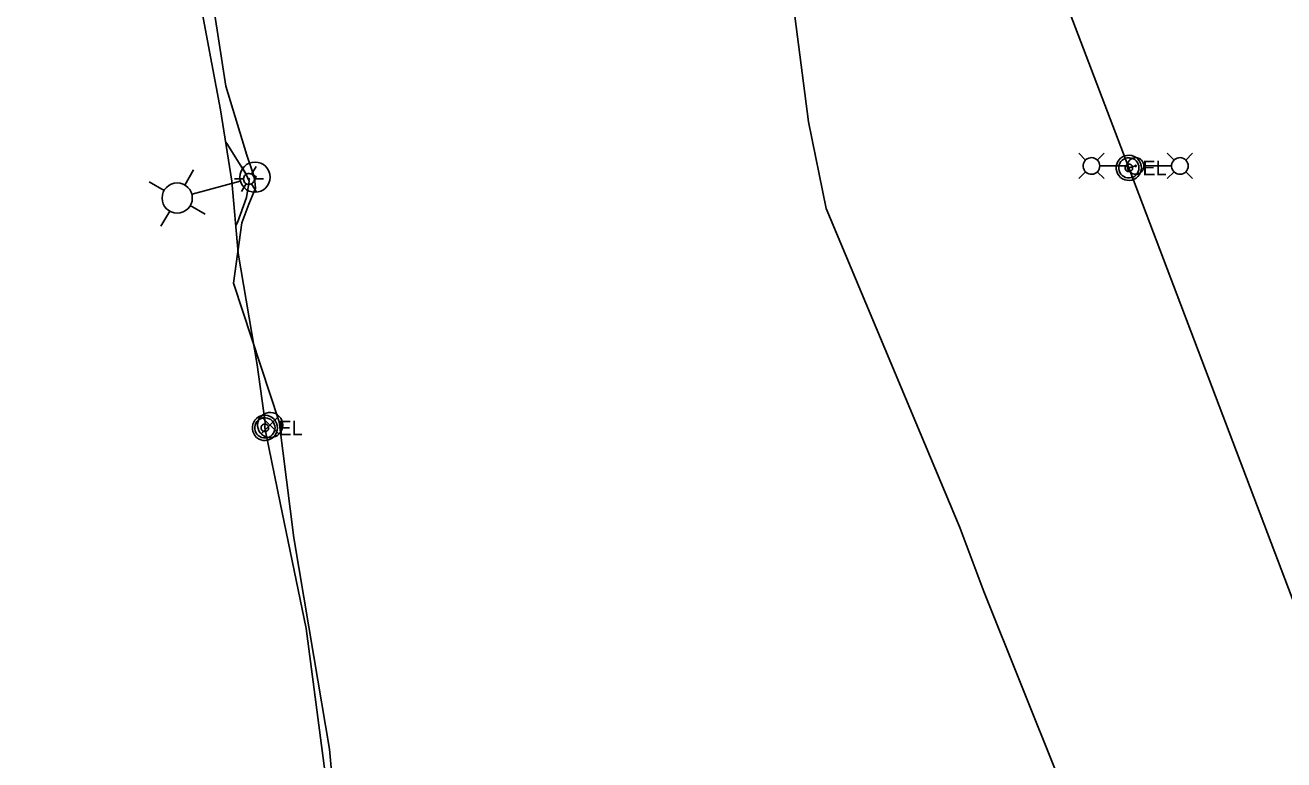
# Model space of a CAD drawing. Extents: x 600849 to 606371, y 330010 to 403088.
# Drawn here: x 603495.5 to 603825, y 350160.7 to 350353.1 of the extents above; entities that cross this region are included whole.
import ezdxf

# ---------------------------------------------------------------- set-up
doc = ezdxf.new("R2010")
doc.units = 0
for name, color, linetype in [('E_FTMS_Conduit', 7, 'Continuous'), ('E_LTG', 7, 'Continuous'), ('E_LTG_CID', 7, 'Continuous'), ('E_SIG', 7, 'Continuous'), ('E_UTL_E', 7, 'Continuous'), ('E_UTL_E_UG', 7, 'Continuous')]:
    doc.layers.add(name, color=color, linetype=linetype)

msp = doc.modelspace()

# ---------------------------------------------------------------- linework, layer by layer
at = {"layer": 'E_FTMS_Conduit'}
for points in [[(603776.07, 350130.97), (603746.49, 350204.79), (603740.19, 350221.54), (603705.21, 350305.05), (603700.59, 350327.76), (603696, 350362.93), (603683.28, 350388.39), (603627.38, 350513.3), (603625.35, 350517.8), (603609.26, 350547.29), (603590.93, 350587.57), (603576.33, 350628.92), (603565.39, 350659.37), (603552.92, 350690.81), (603529.87, 350755.72), (603524.01, 350769.33), (603507.4, 350805.93), (603488.24, 350844.06), (603483.2, 350870.26), (603473.58, 350908.61), (603465.8, 350950.07), (603458.47, 350983.69)], [(603505.08, 350428.23), (603504.65, 350431.31), (603514.34, 350430.93), (603528.3, 350429.84), (603533.16, 350429.4), (603536.75, 350426.59), (603536.69, 350410.4), (603548.04, 350337.11), (603553.6, 350319.01), (603555.56, 350313.19), (603555.81, 350310.44), (603554.12, 350306.21), (603552.26, 350301.33), (603550.11, 350285.52), (603561.99, 350249.22), (603565.86, 350218.8), (603571.07, 350187.75), (603575.18, 350163.49), (603576.5, 350149.08)]]:
    msp.add_lwpolyline(points, dxfattribs=at)
at = {"layer": 'E_LTG'}
for points in [[(603773.08, 350317.74), (603771.31, 350319.52)], [(603776.78, 350316.22), (603776.75, 350316.63), (603776.63, 350317.02), (603776.44, 350317.39), (603776.18, 350317.72), (603775.87, 350317.99), (603775.51, 350318.19), (603775.12, 350318.33), (603774.71, 350318.39), (603774.3, 350318.37), (603773.9, 350318.27), (603773.52, 350318.1), (603773.18, 350317.86), (603772.9, 350317.56), (603772.68, 350317.21), (603772.52, 350316.83), (603772.44, 350316.42), (603772.44, 350316.01), (603772.52, 350315.6), (603772.68, 350315.22), (603772.9, 350314.87), (603773.18, 350314.57), (603773.52, 350314.33), (603773.9, 350314.16), (603774.3, 350314.06), (603774.71, 350314.04), (603775.12, 350314.1), (603775.51, 350314.24), (603775.87, 350314.44), (603776.18, 350314.71), (603776.44, 350315.04), (603776.63, 350315.41), (603776.75, 350315.8), (603776.78, 350316.22)], [(603776.13, 350317.74), (603777.91, 350319.52)], [(603788.35, 350316.22), (603788.31, 350316.63), (603788.19, 350317.02), (603788, 350317.39), (603787.75, 350317.72), (603787.44, 350317.99), (603787.08, 350318.19), (603786.69, 350318.33), (603786.28, 350318.39), (603785.86, 350318.37), (603785.46, 350318.27), (603785.09, 350318.1), (603784.75, 350317.86), (603784.46, 350317.56), (603784.24, 350317.21), (603784.09, 350316.83), (603784.01, 350316.42), (603784.01, 350316.01), (603784.09, 350315.6), (603784.24, 350315.22), (603784.46, 350314.87), (603784.75, 350314.57), (603785.09, 350314.33), (603785.46, 350314.16), (603785.86, 350314.06), (603786.28, 350314.04), (603786.69, 350314.1), (603787.08, 350314.24), (603787.44, 350314.44), (603787.75, 350314.71), (603788, 350315.04), (603788.19, 350315.41), (603788.31, 350315.8), (603788.35, 350316.22)], [(603796.26, 350317.74), (603794.48, 350319.52)], [(603799.95, 350316.22), (603799.91, 350316.63), (603799.8, 350317.02), (603799.61, 350317.39), (603799.35, 350317.72), (603799.04, 350317.99), (603798.68, 350318.19), (603798.29, 350318.33), (603797.88, 350318.39), (603797.47, 350318.37), (603797.07, 350318.27), (603796.69, 350318.1), (603796.35, 350317.86), (603796.07, 350317.56), (603795.84, 350317.21), (603795.69, 350316.83), (603795.61, 350316.42), (603795.61, 350316.01), (603795.69, 350315.6), (603795.84, 350315.22), (603796.07, 350314.87), (603796.35, 350314.57), (603796.69, 350314.33), (603797.07, 350314.16), (603797.47, 350314.06), (603797.88, 350314.04), (603798.29, 350314.1), (603798.68, 350314.24), (603799.04, 350314.44), (603799.35, 350314.71), (603799.61, 350315.04), (603799.8, 350315.41), (603799.91, 350315.8), (603799.95, 350316.22)], [(603799.3, 350317.74), (603801.08, 350319.52)], [(603537.29, 350311.2), (603539.57, 350315.16)], [(603553.4, 350314.04), (603552.2, 350316.11)], [(603555.54, 350312.81), (603555.51, 350313.08), (603555.44, 350313.34), (603555.31, 350313.58), (603555.14, 350313.79), (603554.94, 350313.97), (603554.7, 350314.11), (603554.45, 350314.19), (603554.18, 350314.23), (603553.91, 350314.22), (603553.64, 350314.16), (603553.4, 350314.04), (603553.17, 350313.89), (603552.99, 350313.69), (603552.84, 350313.46), (603552.74, 350313.21), (603552.69, 350312.94), (603552.69, 350312.67), (603552.74, 350312.4), (603552.84, 350312.15), (603552.99, 350311.92), (603553.17, 350311.73), (603553.4, 350311.57), (603553.64, 350311.45), (603553.91, 350311.39), (603554.18, 350311.38), (603554.45, 350311.42), (603554.7, 350311.51), (603554.94, 350311.64), (603555.14, 350311.82), (603555.31, 350312.03), (603555.44, 350312.27), (603555.51, 350312.53), (603555.54, 350312.81)], [(603555.54, 350312.81), (603555.51, 350313.08), (603555.44, 350313.34), (603555.31, 350313.58), (603555.14, 350313.79), (603554.94, 350313.97), (603554.7, 350314.11), (603554.45, 350314.19), (603554.18, 350314.23), (603553.91, 350314.22), (603553.64, 350314.16), (603553.4, 350314.04), (603553.17, 350313.89), (603552.99, 350313.69), (603552.84, 350313.46), (603552.74, 350313.21), (603552.69, 350312.94), (603552.69, 350312.67), (603552.74, 350312.4), (603552.84, 350312.15), (603552.99, 350311.92), (603553.17, 350311.73), (603553.4, 350311.57), (603553.64, 350311.45), (603553.91, 350311.39), (603554.18, 350311.38), (603554.45, 350311.42), (603554.7, 350311.51), (603554.94, 350311.64), (603555.14, 350311.82), (603555.31, 350312.03), (603555.44, 350312.27), (603555.51, 350312.53), (603555.54, 350312.81)], [(603555.54, 350312.81), (603555.51, 350313.08), (603555.44, 350313.34), (603555.31, 350313.58), (603555.14, 350313.79), (603554.94, 350313.97), (603554.7, 350314.11), (603554.45, 350314.19), (603554.18, 350314.23), (603553.91, 350314.22), (603553.64, 350314.16), (603553.4, 350314.04), (603553.17, 350313.89), (603552.99, 350313.69), (603552.84, 350313.46), (603552.74, 350313.21), (603552.69, 350312.94), (603552.69, 350312.67), (603552.74, 350312.4), (603552.84, 350312.15), (603552.99, 350311.92), (603553.17, 350311.73), (603553.4, 350311.57), (603553.64, 350311.45), (603553.91, 350311.39), (603554.18, 350311.38), (603554.45, 350311.42), (603554.7, 350311.51), (603554.94, 350311.64), (603555.14, 350311.82), (603555.31, 350312.03), (603555.44, 350312.27), (603555.51, 350312.53), (603555.54, 350312.81)], [(603554.82, 350314.04), (603556.02, 350316.11)], [(603773.08, 350314.69), (603771.31, 350312.92)], [(603776.13, 350314.69), (603777.91, 350312.92)], [(603776.82, 350316.22), (603784, 350316.22)], [(603786.34, 350316.22), (603786.34, 350316.25), (603786.33, 350316.28), (603786.31, 350316.31), (603786.29, 350316.33), (603786.27, 350316.35), (603786.24, 350316.37), (603786.21, 350316.38), (603786.18, 350316.38), (603786.15, 350316.38), (603786.12, 350316.37), (603786.09, 350316.36), (603786.07, 350316.34), (603786.04, 350316.32), (603786.03, 350316.29), (603786.01, 350316.26), (603786.01, 350316.23), (603786.01, 350316.2), (603786.01, 350316.17), (603786.03, 350316.14), (603786.04, 350316.11), (603786.07, 350316.09), (603786.09, 350316.07), (603786.12, 350316.06), (603786.15, 350316.05), (603786.18, 350316.05), (603786.21, 350316.05), (603786.24, 350316.06), (603786.27, 350316.08), (603786.29, 350316.1), (603786.31, 350316.13), (603786.33, 350316.15), (603786.34, 350316.18), (603786.34, 350316.22)], [(603795.57, 350316.22), (603788.39, 350316.22)], [(603796.26, 350314.69), (603794.48, 350312.92)], [(603799.3, 350314.69), (603801.08, 350312.92)], [(603531.94, 350309.76), (603527.98, 350312.05)], [(603539.22, 350308.85), (603551.82, 350312.24)], [(603550.3, 350312.81), (603552.68, 350312.81)], [(603552.2, 350309.51), (603553.4, 350311.57)], [(603554.23, 350312.81), (603554.23, 350312.83), (603554.22, 350312.85), (603554.21, 350312.87), (603554.2, 350312.89), (603554.18, 350312.9), (603554.16, 350312.91), (603554.14, 350312.92), (603554.12, 350312.92), (603554.09, 350312.92), (603554.07, 350312.92), (603554.05, 350312.91), (603554.03, 350312.9), (603554.02, 350312.88), (603554, 350312.86), (603554, 350312.84), (603553.99, 350312.82), (603553.99, 350312.79), (603554, 350312.77), (603554, 350312.75), (603554.02, 350312.73), (603554.03, 350312.72), (603554.05, 350312.7), (603554.07, 350312.69), (603554.09, 350312.69), (603554.12, 350312.69), (603554.14, 350312.69), (603554.16, 350312.7), (603554.18, 350312.71), (603554.2, 350312.72), (603554.21, 350312.74), (603554.22, 350312.76), (603554.23, 350312.78), (603554.23, 350312.81)], [(603556.02, 350309.51), (603554.82, 350311.57)], [(603555.54, 350312.81), (603557.92, 350312.81)], [(603533.37, 350304.41), (603531.09, 350300.46)], [(603538.72, 350305.85), (603542.68, 350303.57)]]:
    msp.add_lwpolyline(points, dxfattribs=at)
for centre, radius in [((603555.71, 350313.28), 3.96), ((603555.71, 350313.28), 0.303), ((603535.33, 350307.81), 3.96)]:
    msp.add_circle(centre, radius, dxfattribs=at)
at = {"layer": 'E_LTG_CID'}
for points in [[(604318.05, 348339.7), (604287.36, 348606.91), (604242.16, 348872.6), (604188.57, 349120.13), (604125.01, 349362.84), (604050.82, 349602.08), (604014.23, 349708.06), (603966.43, 349837.54), (603869.82, 350091.09), (603838.85, 350172.22), (603784.41, 350315.72), (603699.29, 350539.43), (603613.87, 350764.2), (603510.34, 351036.54), (603442.84, 351213.06), (603357.76, 351436.96)], [(603574.89, 350150.51), (603569.1, 350195.08), (603562.31, 350228.01), (603558.55, 350246.32), (603558.29, 350247.63), (603558.39, 350249.04), (603556.28, 350264.17), (603551.3, 350293.34), (603549.66, 350312.26), (603546.66, 350330.89), (603540.76, 350362.51), (603535.43, 350396.52), (603532.14, 350428.2), (603538.88, 350433.66), (603549.37, 350446.22), (603567.07, 350464.96), (603579.39, 350473.35), (603580.58, 350473.53), (603581.78, 350474.86), (603599.32, 350483.29), (603638.74, 350472.78), (603670.13, 350432.71), (603684.26, 350403.06), (603685.02, 350401.87)], [(603550.68, 350300.49), (603551.09, 350301.4), (603553.48, 350307.94), (603554.15, 350312.21), (603553.27, 350314.13), (603548.34, 350322.11), (603548.01, 350322.49)]]:
    msp.add_lwpolyline(points, dxfattribs=at)
at = {"layer": 'E_SIG'}
for points in [[(603562.98, 350248.36), (603562.92, 350248.98), (603562.74, 350249.58), (603562.45, 350250.14), (603562.06, 350250.63), (603561.59, 350251.04), (603561.05, 350251.36), (603560.45, 350251.56), (603559.83, 350251.65), (603559.21, 350251.62), (603558.6, 350251.47), (603558.03, 350251.21), (603557.51, 350250.85), (603557.08, 350250.4), (603556.74, 350249.87), (603556.51, 350249.29), (603556.39, 350248.67), (603556.39, 350248.04), (603556.51, 350247.43), (603556.74, 350246.84), (603557.08, 350246.32), (603557.51, 350245.86), (603558.03, 350245.5), (603558.6, 350245.24), (603559.21, 350245.09), (603559.83, 350245.06), (603560.45, 350245.15), (603561.05, 350245.35), (603561.59, 350245.67), (603562.06, 350246.08), (603562.45, 350246.57), (603562.74, 350247.13), (603562.92, 350247.73), (603562.98, 350248.36)], [(603561.94, 350250.69), (603557.33, 350246.03)], [(603557.33, 350250.64), (603561.98, 350245.99)]]:
    msp.add_lwpolyline(points, dxfattribs=at)
at = {"layer": 'E_UTL_E'}
for points in [[(603787.71, 350315.72), (603787.65, 350316.35), (603787.47, 350316.95), (603787.19, 350317.51), (603786.8, 350318), (603786.32, 350318.41), (603785.78, 350318.73), (603785.19, 350318.93), (603784.57, 350319.02), (603783.94, 350318.99), (603783.33, 350318.84), (603782.76, 350318.58), (603782.25, 350318.22), (603781.82, 350317.76), (603781.48, 350317.24), (603781.24, 350316.65), (603781.13, 350316.04), (603781.13, 350315.41), (603781.24, 350314.79), (603781.48, 350314.21), (603781.82, 350313.68), (603782.25, 350313.23), (603782.76, 350312.87), (603783.33, 350312.61), (603783.94, 350312.46), (603784.57, 350312.43), (603785.19, 350312.52), (603785.78, 350312.72), (603786.32, 350313.04), (603786.8, 350313.45), (603787.19, 350313.94), (603787.47, 350314.5), (603787.65, 350315.1), (603787.71, 350315.72)], [(603787.71, 350315.72), (603787.65, 350316.35), (603787.47, 350316.95), (603787.19, 350317.51), (603786.8, 350318), (603786.32, 350318.41), (603785.78, 350318.73), (603785.19, 350318.93), (603784.57, 350319.02), (603783.94, 350318.99), (603783.33, 350318.84), (603782.76, 350318.58), (603782.25, 350318.22), (603781.82, 350317.76), (603781.48, 350317.24), (603781.24, 350316.65), (603781.13, 350316.04), (603781.13, 350315.41), (603781.24, 350314.79), (603781.48, 350314.21), (603781.82, 350313.68), (603782.25, 350313.23), (603782.76, 350312.87), (603783.33, 350312.61), (603783.94, 350312.46), (603784.57, 350312.43), (603785.19, 350312.52), (603785.78, 350312.72), (603786.32, 350313.04), (603786.8, 350313.45), (603787.19, 350313.94), (603787.47, 350314.5), (603787.65, 350315.1), (603787.71, 350315.72)], [(603787.05, 350315.72), (603787, 350316.22), (603786.86, 350316.7), (603786.63, 350317.15), (603786.32, 350317.55), (603785.94, 350317.87), (603785.51, 350318.12), (603785.03, 350318.29), (603784.54, 350318.36), (603784.03, 350318.34), (603783.55, 350318.22), (603783.09, 350318.01), (603782.68, 350317.72), (603782.33, 350317.36), (603782.06, 350316.93), (603781.88, 350316.47), (603781.78, 350315.97), (603781.78, 350315.47), (603781.88, 350314.98), (603782.06, 350314.51), (603782.33, 350314.09), (603782.68, 350313.73), (603783.09, 350313.44), (603783.55, 350313.23), (603784.03, 350313.11), (603784.54, 350313.09), (603785.03, 350313.16), (603785.51, 350313.32), (603785.94, 350313.57), (603786.32, 350313.9), (603786.63, 350314.3), (603786.86, 350314.74), (603787, 350315.22), (603787.05, 350315.72)], [(603787.05, 350315.72), (603787, 350316.22), (603786.86, 350316.7), (603786.63, 350317.15), (603786.32, 350317.55), (603785.94, 350317.87), (603785.51, 350318.12), (603785.03, 350318.29), (603784.54, 350318.36), (603784.03, 350318.34), (603783.55, 350318.22), (603783.09, 350318.01), (603782.68, 350317.72), (603782.33, 350317.36), (603782.06, 350316.93), (603781.88, 350316.47), (603781.78, 350315.97), (603781.78, 350315.47), (603781.88, 350314.98), (603782.06, 350314.51), (603782.33, 350314.09), (603782.68, 350313.73), (603783.09, 350313.44), (603783.55, 350313.23), (603784.03, 350313.11), (603784.54, 350313.09), (603785.03, 350313.16), (603785.51, 350313.32), (603785.94, 350313.57), (603786.32, 350313.9), (603786.63, 350314.3), (603786.86, 350314.74), (603787, 350315.22), (603787.05, 350315.72)], [(603785.4, 350315.72), (603785.38, 350315.91), (603785.33, 350316.09), (603785.24, 350316.26), (603785.13, 350316.41), (603784.98, 350316.53), (603784.82, 350316.62), (603784.64, 350316.69), (603784.46, 350316.71), (603784.27, 350316.7), (603784.09, 350316.66), (603783.92, 350316.58), (603783.76, 350316.47), (603783.63, 350316.34), (603783.53, 350316.18), (603783.46, 350316), (603783.42, 350315.82), (603783.42, 350315.63), (603783.46, 350315.44), (603783.53, 350315.27), (603783.63, 350315.11), (603783.76, 350314.98), (603783.92, 350314.87), (603784.09, 350314.79), (603784.27, 350314.74), (603784.46, 350314.73), (603784.64, 350314.76), (603784.82, 350314.82), (603784.98, 350314.92), (603785.13, 350315.04), (603785.24, 350315.19), (603785.33, 350315.36), (603785.38, 350315.54), (603785.4, 350315.72)], [(603785.4, 350315.72), (603785.38, 350315.91), (603785.33, 350316.09), (603785.24, 350316.26), (603785.13, 350316.41), (603784.98, 350316.53), (603784.82, 350316.62), (603784.64, 350316.69), (603784.46, 350316.71), (603784.27, 350316.7), (603784.09, 350316.66), (603783.92, 350316.58), (603783.76, 350316.47), (603783.63, 350316.34), (603783.53, 350316.18), (603783.46, 350316), (603783.42, 350315.82), (603783.42, 350315.63), (603783.46, 350315.44), (603783.53, 350315.27), (603783.63, 350315.11), (603783.76, 350314.98), (603783.92, 350314.87), (603784.09, 350314.79), (603784.27, 350314.74), (603784.46, 350314.73), (603784.64, 350314.76), (603784.82, 350314.82), (603784.98, 350314.92), (603785.13, 350315.04), (603785.24, 350315.19), (603785.33, 350315.36), (603785.38, 350315.54), (603785.4, 350315.72)], [(603561.59, 350247.63), (603561.53, 350248.25), (603561.35, 350248.86), (603561.06, 350249.41), (603560.68, 350249.91), (603560.2, 350250.32), (603559.66, 350250.63), (603559.07, 350250.84), (603558.45, 350250.92), (603557.82, 350250.9), (603557.21, 350250.75), (603556.64, 350250.49), (603556.13, 350250.12), (603555.69, 350249.67), (603555.36, 350249.14), (603555.12, 350248.56), (603555, 350247.94), (603555, 350247.31), (603555.12, 350246.7), (603555.36, 350246.12), (603555.69, 350245.59), (603556.13, 350245.13), (603556.64, 350244.77), (603557.21, 350244.51), (603557.82, 350244.36), (603558.45, 350244.33), (603559.07, 350244.42), (603559.66, 350244.63), (603560.2, 350244.94), (603560.68, 350245.35), (603561.06, 350245.84), (603561.35, 350246.4), (603561.53, 350247), (603561.59, 350247.63)], [(603561.59, 350247.63), (603561.53, 350248.25), (603561.35, 350248.86), (603561.06, 350249.41), (603560.68, 350249.91), (603560.2, 350250.32), (603559.66, 350250.63), (603559.07, 350250.84), (603558.45, 350250.92), (603557.82, 350250.9), (603557.21, 350250.75), (603556.64, 350250.49), (603556.13, 350250.12), (603555.69, 350249.67), (603555.36, 350249.14), (603555.12, 350248.56), (603555, 350247.94), (603555, 350247.31), (603555.12, 350246.7), (603555.36, 350246.12), (603555.69, 350245.59), (603556.13, 350245.13), (603556.64, 350244.77), (603557.21, 350244.51), (603557.82, 350244.36), (603558.45, 350244.33), (603559.07, 350244.42), (603559.66, 350244.63), (603560.2, 350244.94), (603560.68, 350245.35), (603561.06, 350245.84), (603561.35, 350246.4), (603561.53, 350247), (603561.59, 350247.63)], [(603560.93, 350247.63), (603560.88, 350248.13), (603560.74, 350248.61), (603560.51, 350249.06), (603560.2, 350249.45), (603559.82, 350249.78), (603559.39, 350250.03), (603558.91, 350250.19), (603558.41, 350250.27), (603557.91, 350250.24), (603557.43, 350250.12), (603556.97, 350249.91), (603556.56, 350249.62), (603556.21, 350249.26), (603555.94, 350248.84), (603555.76, 350248.37), (603555.66, 350247.88), (603555.66, 350247.38), (603555.76, 350246.88), (603555.94, 350246.42), (603556.21, 350246), (603556.56, 350245.63), (603556.97, 350245.34), (603557.43, 350245.13), (603557.91, 350245.02), (603558.41, 350244.99), (603558.91, 350245.06), (603559.39, 350245.23), (603559.82, 350245.48), (603560.2, 350245.81), (603560.51, 350246.2), (603560.74, 350246.65), (603560.88, 350247.13), (603560.93, 350247.63)], [(603560.93, 350247.63), (603560.88, 350248.13), (603560.74, 350248.61), (603560.51, 350249.06), (603560.2, 350249.45), (603559.82, 350249.78), (603559.39, 350250.03), (603558.91, 350250.19), (603558.41, 350250.27), (603557.91, 350250.24), (603557.43, 350250.12), (603556.97, 350249.91), (603556.56, 350249.62), (603556.21, 350249.26), (603555.94, 350248.84), (603555.76, 350248.37), (603555.66, 350247.88), (603555.66, 350247.38), (603555.76, 350246.88), (603555.94, 350246.42), (603556.21, 350246), (603556.56, 350245.63), (603556.97, 350245.34), (603557.43, 350245.13), (603557.91, 350245.02), (603558.41, 350244.99), (603558.91, 350245.06), (603559.39, 350245.23), (603559.82, 350245.48), (603560.2, 350245.81), (603560.51, 350246.2), (603560.74, 350246.65), (603560.88, 350247.13), (603560.93, 350247.63)], [(603559.28, 350247.63), (603559.26, 350247.82), (603559.21, 350248), (603559.12, 350248.16), (603559.01, 350248.31), (603558.86, 350248.44), (603558.7, 350248.53), (603558.52, 350248.59), (603558.34, 350248.62), (603558.15, 350248.61), (603557.96, 350248.56), (603557.79, 350248.49), (603557.64, 350248.38), (603557.51, 350248.24), (603557.41, 350248.08), (603557.34, 350247.91), (603557.3, 350247.72), (603557.3, 350247.53), (603557.34, 350247.35), (603557.41, 350247.18), (603557.51, 350247.02), (603557.64, 350246.88), (603557.79, 350246.77), (603557.96, 350246.69), (603558.15, 350246.65), (603558.34, 350246.64), (603558.52, 350246.67), (603558.7, 350246.73), (603558.86, 350246.82), (603559.01, 350246.95), (603559.12, 350247.09), (603559.21, 350247.26), (603559.26, 350247.44), (603559.28, 350247.63)], [(603559.28, 350247.63), (603559.26, 350247.82), (603559.21, 350248), (603559.12, 350248.16), (603559.01, 350248.31), (603558.86, 350248.44), (603558.7, 350248.53), (603558.52, 350248.59), (603558.34, 350248.62), (603558.15, 350248.61), (603557.96, 350248.56), (603557.79, 350248.49), (603557.64, 350248.38), (603557.51, 350248.24), (603557.41, 350248.08), (603557.34, 350247.91), (603557.3, 350247.72), (603557.3, 350247.53), (603557.34, 350247.35), (603557.41, 350247.18), (603557.51, 350247.02), (603557.64, 350246.88), (603557.79, 350246.77), (603557.96, 350246.69), (603558.15, 350246.65), (603558.34, 350246.64), (603558.52, 350246.67), (603558.7, 350246.73), (603558.86, 350246.82), (603559.01, 350246.95), (603559.12, 350247.09), (603559.21, 350247.26), (603559.26, 350247.44), (603559.28, 350247.63)]]:
    msp.add_lwpolyline(points, dxfattribs=at)
at = {"layer": 'E_UTL_E_UG'}
msp.add_lwpolyline([(603784.41, 350315.72), (603786.17, 350316.22)], dxfattribs=at)

# ---------------------------------------------------------------- texts
at = {"layer": 'E_UTL_E'}
for p in [(603787.97, 350313.78), (603787.97, 350313.78), (603561.85, 350245.68), (603561.85, 350245.68)]:
    msp.add_text('EL', height=3.849, dxfattribs=at).set_placement(p)

doc.saveas('drawing.dxf')
